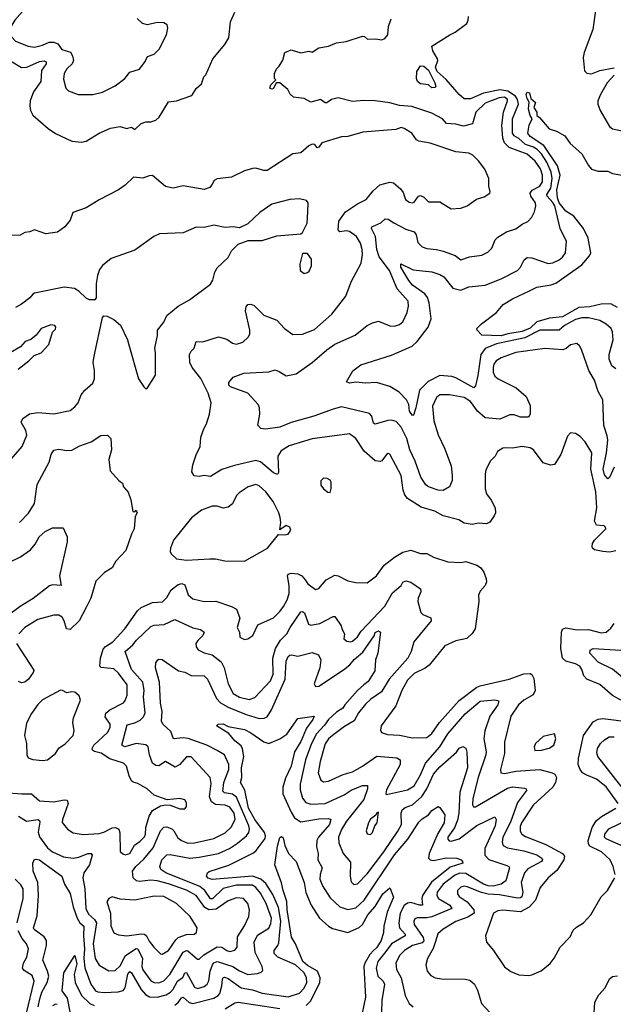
# Model space of a CAD drawing. Extents: x 1552294 to 1694791, y 811929 to 917222.
# Tile 277 of 643: x 1590723 to 1594399, y 900891 to 906988. Entities that reach past the tile are written whole.
import ezdxf

# ---------------------------------------------------------------- set-up
doc = ezdxf.new("R2010")
doc.units = 0

msp = doc.modelspace()

# ---------------------------------------------------------------- linework, layer by layer
at = {"layer": '0CON10XD'}
for points in [[(1590753.7, 907055), (1590693.2, 906985), (1590668.8, 906945), (1590662.8, 906915), (1590671.5, 906881.5), (1590697.1, 906855), (1590776.2, 906825), (1590815, 906818.5), (1590865, 906829.7), (1590905, 906848.9), (1590935, 906849.8), (1590958, 906838), (1590984.5, 906804.5), (1591037, 906787), (1591049.7, 906765), (1591056.1, 906735), (1591047.9, 906715), (1591015, 906683.1), (1590998.8, 906655), (1590995, 906620), (1591008.6, 906565), (1591025, 906547.1), (1591085, 906524.4), (1591175, 906524.4)], [(1590665, 906732.7), (1590735, 906691.6), (1590766.3, 906693.7), (1590845, 906728.9), (1590875, 906733.3), (1590887.5, 906727.5), (1590886.2, 906715), (1590857.3, 906672.7), (1590853.6, 906605), (1590807.8, 906542.2), (1590788.1, 906485), (1590785.2, 906455), (1590789.5, 906425), (1590805, 906397.5), (1590900, 906315), (1590945, 906282.9), (1591045, 906235.8), (1591105, 906229.2), (1591134.2, 906235.8), (1591215, 906286), (1591285, 906315.8), (1591345, 906326), (1591385, 906313.8), (1591415, 906323.3), (1591435, 906308.8), (1591475, 906346), (1591504.3, 906355.7), (1591535, 906355.6), (1591565, 906367.1), (1591585.7, 906385), (1591645, 906478.8), (1591694.1, 906485.9), (1591782.7, 906517.3), (1591794.1, 906525.9), (1591815, 906562.5), (1591848.8, 906591.2), (1591863.8, 906635), (1591875, 906647.5), (1591919.2, 906745), (1591992.9, 906835), (1592017.5, 906875), (1592028.6, 906975), (1592054.3, 907035)], [(1594289.3, 907045), (1594272.7, 906927.3), (1594218, 906785), (1594213.2, 906755), (1594221.5, 906671.5), (1594235, 906657.3), (1594265, 906652.9), (1594315, 906673.3), (1594405, 906689.2)], [(1591175, 906524.4), (1591235, 906538.6), (1591315, 906577.9), (1591373.8, 906625), (1591405, 906663.8), (1591465, 906682.5), (1591500.7, 906729.3), (1591515, 906761.2), (1591555, 906775.6), (1591587.1, 906805), (1591631.8, 906895), (1591640, 906935), (1591635.8, 906955.8), (1591615, 906968.8), (1591575, 906970), (1591515, 906956.5), (1591484.2, 906965), (1591450.6, 906995)], [(1594403.8, 904216.2), (1594375, 904152.9), (1594365, 904145.7), (1594345, 904170.6), (1594337.6, 904205), (1594357.2, 904305), (1594365.2, 904384.8), (1594360.9, 904410.9), (1594341.1, 904475), (1594334.1, 904634.1), (1594305.6, 904685), (1594282.5, 904755), (1594247.7, 904815), (1594202.9, 904945), (1594189.3, 904969.3), (1594172.7, 904982.7), (1594135, 904975.6), (1594108.2, 904951.8), (1594086.2, 904943.8), (1593975, 904952.1), (1593795, 904927.3), (1593705, 904893.8), (1593674.5, 904875), (1593660, 904855), (1593655.3, 904834.7), (1593655.3, 904805), (1593665, 904781.5), (1593685.6, 904765), (1593798.2, 904708.2), (1593859.1, 904655), (1593885, 904600), (1593885.4, 904545), (1593873.6, 904526.4), (1593825, 904527.3), (1593785, 904541.3), (1593759.4, 904540.6), (1593695.7, 904514.3), (1593605, 904522.3), (1593557.9, 904565), (1593515, 904624.6), (1593475, 904649.4), (1593385, 904664.7), (1593325, 904664.6), (1593305, 904649.5), (1593280, 904595), (1593287.6, 904505), (1593315, 904417.1), (1593354.5, 904335), (1593394.6, 904225), (1593402.3, 904165), (1593400.9, 904135), (1593385, 904096.2), (1593345, 904073.6), (1593315, 904073.8), (1593255, 904095.6), (1593238.8, 904108.8), (1593207.1, 904155), (1593172.1, 904255), (1593139, 904325), (1593120.8, 904395), (1593085.5, 904465.5), (1593055, 904499.2), (1593025, 904507.6), (1593002.8, 904507.2), (1592923.6, 904483.6), (1592915, 904490), (1592903.8, 904533.8), (1592888.7, 904548.7), (1592715, 904590), (1592665, 904577.3), (1592545, 904532.4), (1592405, 904493.6), (1592335, 904465.5), (1592245, 904453.3), (1592215.7, 904455.7), (1592197, 904477), (1592209.2, 904545), (1592207.1, 904585), (1592199.2, 904605), (1592135.3, 904675.3), (1592028.8, 904715), (1592018, 904725), (1592017.7, 904742.3), (1592045, 904773.8), (1592110.9, 904799.1), (1592265, 904808.1), (1592305, 904820), (1592329.7, 904809.7), (1592373, 904783), (1592435, 904794.5), (1592534.7, 904865.3), (1592625, 904942.9), (1592675, 904977.9), (1592800, 905035), (1592875.4, 905094.6), (1592908, 905112), (1592945, 905120.6), (1593015, 905093.1), (1593045, 905090), (1593075, 905101.4), (1593095, 905118), (1593123.1, 905175), (1593131.8, 905215), (1593127.9, 905245), (1593060.8, 905320.8), (1593013.8, 905435), (1592949.9, 905519.9), (1592934.5, 905564.5), (1592927.4, 905645), (1592902.2, 905695), (1592903.8, 905706.2), (1592960, 905730), (1592985.4, 905754.6), (1593005, 905752.7), (1593040.1, 905730.1), (1593115, 905690.9), (1593165, 905674.4), (1593177.9, 905655), (1593189.1, 905609.1), (1593215, 905582.1), (1593245, 905570.4), (1593305, 905565.8), (1593344.8, 905554.8), (1593418.9, 905528.9), (1593455, 905500.8), (1593509.3, 905520.7), (1593585, 905529.2), (1593621.7, 905548.3), (1593646.3, 905573.7), (1593668.5, 905625), (1593685, 905640.9), (1593737.5, 905675), (1593796.6, 905693.4), (1593835, 905722), (1593870.6, 905739.4), (1593894.4, 905765), (1593911.8, 905798.2), (1593920.4, 905835), (1593917.2, 905855), (1593888.8, 905895), (1593884.7, 905915), (1593897.8, 905932.2), (1593945, 905957.8), (1593960.8, 905985), (1593960.4, 906025), (1593948.4, 906065), (1593915, 906112.5), (1593865, 906156.2), (1593755, 906197), (1593725.3, 906225.3), (1593714.8, 906255), (1593709, 906335), (1593718.7, 906415), (1593743.9, 906485), (1593743.8, 906495), (1593725, 906507.7), (1593693.3, 906505), (1593605, 906472.4), (1593548.9, 906415), (1593527, 906343), (1593471.1, 906328.9), (1593425, 906340.5), (1593366, 906345), (1593340.6, 906375), (1593275, 906408.9), (1593151.5, 906451.5), (1593075, 906457.5), (1593015, 906473.9), (1592925, 906485.3), (1592855, 906487.9), (1592785, 906481.8), (1592694.5, 906504.5), (1592655, 906494.6), (1592624.4, 906474.4), (1592615, 906473.1), (1592585, 906494.3), (1592525, 906476.7), (1592485, 906500), (1592419.5, 906509.5), (1592397.7, 906527.7), (1592383.3, 906555), (1592335, 906597.5), (1592311.7, 906598.3), (1592295, 906562.5), (1592285, 906557.5), (1592272.5, 906565), (1592277.5, 906585), (1592310, 906615), (1592300, 906625), (1592300, 906655), (1592314, 906685), (1592330.3, 906699.7), (1592353, 906737), (1592364.1, 906785.9), (1592405, 906802.5), (1592465, 906783.1), (1592513.3, 906793.3), (1592535, 906787.5), (1592575, 906814), (1592635.7, 906824.3), (1592685, 906845.7), (1592745, 906852.5), (1592845, 906885.8), (1592857.5, 906885), (1592877, 906867), (1592925, 906870), (1592965, 906863.8), (1592985, 906872.5), (1593002.5, 906895), (1593007, 906947), (1593023.6, 906993.6)], [(1594415, 904827.1), (1594389.6, 904845), (1594374, 904885), (1594374.1, 904915), (1594398.2, 905005), (1594394.7, 905054.7), (1594386.5, 905075), (1594355, 905103.5), (1594315, 905124.5), (1594245, 905141.5), (1594205, 905142), (1594165, 905131.9), (1594096.2, 905095), (1594065, 905065.2), (1593945, 905065.2), (1593851, 905019), (1593675, 904980), (1593605, 904952.6), (1593578.6, 904915), (1593560.5, 904785), (1593545, 904720), (1593535, 904708.5), (1593425, 904770.3), (1593398.5, 904778.5), (1593325, 904785.4), (1593252.4, 904747.6), (1593200, 904695), (1593175.3, 904585), (1593161.7, 904538.3), (1593155, 904536.7), (1593138.1, 904565), (1593133.3, 904605), (1593119.2, 904635), (1593072.5, 904682.5), (1593015, 904716.9), (1592931.9, 904741.9), (1592865, 904737.5), (1592805, 904744.2), (1592765, 904737.8), (1592746.2, 904745), (1592786.1, 904813.9), (1592835, 904850.8), (1593025, 904911.2), (1593154, 904966), (1593185.6, 904994.4), (1593252.5, 905085), (1593270.3, 905135), (1593257.9, 905235), (1593248.3, 905268.3), (1593231.5, 905291.5), (1593155.5, 905345), (1593132.3, 905372.3), (1593083.9, 905455), (1593084.1, 905475.9), (1593159.8, 905439.8), (1593275, 905427.5), (1593325, 905410.5), (1593349.4, 905395), (1593405, 905325.6), (1593455, 905312.9), (1593505, 905334.7), (1593605, 905344.2), (1593705, 905382.7), (1593806.9, 905435), (1593825.5, 905455), (1593848.3, 905501.7), (1593865, 905515.7), (1593895, 905513.1), (1593995, 905478.5), (1594025, 905482.3), (1594065, 905500.4), (1594085, 905516.7), (1594103.2, 905545), (1594108.5, 905615), (1594071.2, 905695), (1594036.5, 905835), (1594025, 905856.4), (1593990, 905895), (1593987.6, 905905), (1594012.4, 905945), (1594021.4, 906005), (1594014.3, 906045), (1593987.7, 906105), (1593955, 906157.2), (1593927.5, 906185), (1593905, 906199.3), (1593855.9, 906215.9), (1593815, 906253.5), (1593785, 906268.2), (1593775.9, 906285), (1593775.2, 906375), (1593811.3, 906465), (1593806.2, 906495), (1593793.2, 906515), (1593746.5, 906546.5), (1593695.9, 906554.1), (1593596.2, 906533.8), (1593515, 906498.8), (1593475, 906498.9), (1593444.4, 906524.4), (1593365, 906618.1), (1593307.6, 906667.6), (1593297.3, 906695), (1593312.9, 906735), (1593311.4, 906745), (1593280.6, 906795), (1593276.1, 906823.9), (1593386.2, 906895), (1593419.5, 906910.5), (1593492.5, 906965), (1593501.4, 906985), (1593501.9, 907008.1)], [(1593275, 906566.2), (1593253.9, 906583.9), (1593205, 906590.8), (1593186.2, 906605), (1593180, 906625), (1593181.7, 906668.3), (1593205, 906703.3), (1593225, 906701.4), (1593255.4, 906675.4), (1593295, 906597.5), (1593301.2, 906575), (1593295, 906568.8), (1593275, 906566.2)], [(1594403.8, 906645), (1594361.7, 906598.3), (1594319.1, 906525), (1594303.1, 906485), (1594303.1, 906465), (1594317.3, 906425), (1594376.4, 906326.4), (1594395, 906311.5), (1594465, 906298)], [(1594425, 905205.6), (1594385, 905228.1), (1594325, 905226.2), (1594255, 905210.8), (1594186.8, 905205), (1594085, 905147.4), (1594005, 905139.5), (1593925, 905116.4), (1593885, 905078.8), (1593835, 905057.8), (1593746.3, 905043.7), (1593705, 905030.8), (1593585, 905035.6), (1593555.5, 905065), (1593554.6, 905075), (1593582.5, 905105), (1593676.7, 905175), (1593716.7, 905225), (1593775, 905260), (1593880.1, 905309.9), (1593925, 905330.9), (1594015, 905346.9), (1594042.5, 905357.5), (1594205, 905469.6), (1594252.5, 905525), (1594260.8, 905545), (1594242.9, 905635), (1594214.7, 905695), (1594155, 905771.6), (1594105, 905802.9), (1594064, 905855), (1594052.9, 905885), (1594050.1, 905935), (1594070.2, 906025), (1594053, 906083), (1593968.5, 906208.5), (1593884.5, 906265), (1593870.9, 906285), (1593878.6, 906335), (1593896.7, 906375), (1593884.3, 906394.3), (1593874.7, 906434.7), (1593878.1, 906478.1), (1593865, 906500), (1593859.5, 906525), (1593865, 906539.2), (1593881.2, 906535), (1593889.5, 906499.5), (1593917.8, 906475), (1593907.1, 906445), (1593925.5, 906415.5), (1593926, 906395), (1593942.8, 906382.8), (1594001.7, 906311.7), (1594047.7, 906297.7), (1594098.3, 906268.3), (1594131.7, 906221.7), (1594205, 906157.5), (1594245.6, 906085), (1594265, 906063.1), (1594305, 906050), (1594365, 906050.6), (1594395, 906036.7), (1594525, 906012.3)], [(1594415, 903698.2), (1594375, 903690.8), (1594335, 903694.1), (1594283.8, 903705), (1594270.8, 903715), (1594268.6, 903725), (1594270.6, 903745), (1594283.1, 903765), (1594352.5, 903835), (1594352, 903845), (1594343.1, 903853.1), (1594295, 903858.6), (1594282.8, 903882.8), (1594298.2, 903965), (1594291.4, 904065), (1594260.8, 904205), (1594265.5, 904305), (1594224.1, 904374.1), (1594195, 904406.7), (1594166.1, 904426.1), (1594135, 904430), (1594115, 904410), (1594074.6, 904295.4), (1594035, 904232.9), (1594010.2, 904230.2), (1593964.5, 904244.5), (1593905.8, 904325), (1593885, 904337.5), (1593835, 904345.6), (1593775, 904335.6), (1593733, 904337), (1593715.8, 904334.2), (1593682.5, 904315), (1593666.7, 904285), (1593636.6, 904253.4), (1593610.5, 904199.5), (1593605.5, 904175.5), (1593605, 904082.5), (1593615, 904051.2), (1593643.7, 904013.7), (1593666.9, 903965), (1593669.5, 903935), (1593662.5, 903915), (1593635, 903877.1), (1593615, 903865.6), (1593565, 903871.1), (1593525, 903862.9), (1593475, 903871.4), (1593441.8, 903891.8), (1593345.5, 903915.5), (1593293.8, 903945), (1593209.3, 903969.3), (1593123.9, 904023.9), (1593108.8, 904045), (1593098.6, 904075), (1593086.3, 904166.3), (1593015, 904298), (1593005, 904302), (1592995, 904296.2), (1592965, 904256), (1592955, 904252), (1592925, 904256), (1592856.8, 904316.8), (1592804.7, 904394.7), (1592765, 904424.5), (1592533.4, 904393.4), (1592390.9, 904349.1), (1592341.4, 904318.6), (1592321.8, 904285), (1592326.5, 904183.5), (1592318.9, 904171.1), (1592295, 904182.5), (1592215, 904249.7), (1592185, 904258), (1592052.6, 904227.4), (1591975, 904201.9), (1591905, 904158.9), (1591865, 904166.2), (1591835, 904160), (1591804, 904164), (1591788, 904188), (1591795, 904232.5), (1591815.4, 904294.6), (1591840.6, 904345), (1591845, 904402.5), (1591862.5, 904455), (1591880.8, 904485), (1591899.2, 904545), (1591907.8, 904615), (1591889.3, 904675), (1591845.5, 904765.5), (1591791.8, 904835), (1591776.8, 904865), (1591774.6, 904915), (1591784.3, 904935), (1591804.2, 904955), (1591816.7, 904995), (1591856.5, 904993.5), (1591955, 905024.4), (1592005, 905009.4), (1592041.2, 904985), (1592065, 904978.9), (1592105, 904990.8), (1592138.3, 905021.7), (1592148.7, 905041.3), (1592148.9, 905065), (1592122.1, 905185), (1592125, 905210), (1592135, 905223.8), (1592155, 905226), (1592175, 905218), (1592235, 905157.5), (1592315, 905127.1), (1592362.2, 905075), (1592415, 905039.4), (1592475, 905041.4), (1592549.5, 905070.5), (1592655.4, 905164.6), (1592743.7, 905276.3), (1592776, 905365), (1592838.7, 905481.3), (1592846.1, 905533.9), (1592844.6, 905565), (1592833.1, 905605), (1592808.2, 905645), (1592765, 905675.9), (1592745, 905680), (1592705, 905674.5), (1592696, 905686), (1592700.3, 905739.7), (1592740.8, 905799.2), (1592815, 905848.2), (1592869.2, 905875), (1592911.1, 905928.9), (1592954, 905966), (1593015, 905982.9), (1593037.6, 905977.6), (1593081.4, 905941.4), (1593097.8, 905917.8), (1593112, 905875), (1593135, 905858), (1593155, 905854), (1593165, 905858), (1593193.8, 905895), (1593205, 905898.8), (1593225, 905890), (1593255, 905860.6), (1593325, 905861.2), (1593395, 905818), (1593455, 905821.2), (1593495, 905836.2), (1593552.3, 905877.7), (1593599.7, 905890.3), (1593635, 905913.3), (1593637, 905923), (1593628.1, 905958.1), (1593627.8, 906005), (1593602.7, 906062.7), (1593564.6, 906115), (1593528.6, 906148.6), (1593505, 906161.1), (1593425, 906170), (1593265, 906224.5), (1593195.6, 906235.6), (1593181.2, 906245), (1593152.5, 906285), (1593105, 906315.4), (1593085, 906320.4), (1593051.7, 906308.3), (1592848.7, 906291.3), (1592755, 906265.7), (1592715, 906262.9), (1592595, 906225.7), (1592575, 906198.8), (1592565, 906194.2), (1592551.2, 906215), (1592535, 906217.1), (1592513.3, 906206.7), (1592465, 906164), (1592415, 906158), (1592255, 906054.5), (1592234.5, 906054.5), (1592185, 906069.2), (1592165, 906067.1), (1592115, 906051.9), (1592035, 906013.5), (1591945, 906002), (1591927.3, 905992.7), (1591915, 905970), (1591900.2, 905949.8), (1591865, 905937.3), (1591735, 905960), (1591674.1, 905945.9), (1591625, 905956), (1591545, 906023.3), (1591525, 906022), (1591485, 906006.2), (1591427.7, 906012.3), (1591376.8, 905963.2), (1591335, 905934), (1591215, 905873.3), (1591135, 905823.3), (1591052.5, 905795), (1591035, 905747.5), (1591003.3, 905705), (1590957.7, 905672.3), (1590885, 905661.2), (1590815, 905687.5), (1590786.4, 905673.6), (1590755, 905670), (1590725, 905654.2), (1590585, 905651.2)], [(1590615, 904202.9), (1590738.1, 904345), (1590766.7, 904415), (1590760.6, 904445), (1590731.9, 904495), (1590741.3, 904518.7), (1590782.9, 904547.1), (1590835, 904556.7), (1590935, 904548.5), (1591035, 904567.5), (1591065, 904590.8), (1591084.3, 904615), (1591103.3, 904665), (1591125.4, 904694.6), (1591175, 904738), (1591185.6, 904765), (1591186.8, 904816.8), (1591177.5, 904865), (1591183.1, 904905), (1591236.2, 905145), (1591243.3, 905155), (1591265, 905152), (1591305, 905131.4), (1591347.4, 905097.4), (1591390.8, 905005), (1591398, 904975), (1591458.8, 904765), (1591492.5, 904715), (1591505, 904702.5), (1591515, 904707.5), (1591563, 904787), (1591563.8, 904925), (1591558.8, 904955), (1591577.3, 905032.7), (1591576.2, 905065), (1591615.8, 905115), (1591634.5, 905155.5), (1591703.8, 905215), (1591775, 905254), (1591905, 905351.2), (1591920, 905375), (1591930.8, 905425), (1591945, 905451.2), (1592013.3, 905515), (1592035, 905557.5), (1592075, 905597.5), (1592138.3, 905621.7), (1592225, 905621.2), (1592315, 905650.8), (1592465, 905662.5), (1592475, 905670), (1592502.3, 905727.7), (1592508.3, 905798.3), (1592510, 905855), (1592498.3, 905868.3), (1592455, 905878), (1592395, 905875.7), (1592283.8, 905845), (1592210, 905795), (1592135.8, 905724.2), (1592085, 905700), (1592044.1, 905705.9), (1591995, 905702), (1591925, 905715.6), (1591865, 905702.2), (1591815, 905702.5), (1591735, 905668.1), (1591588.7, 905661.3), (1591553.8, 905646.2), (1591435, 905560.8), (1591290, 905510), (1591235, 905466.7), (1591217.9, 905442.1), (1591205.4, 905405), (1591197.1, 905355), (1591196.9, 905265), (1591187.3, 905252.7), (1591155, 905254.2), (1591135, 905262.9), (1591088.1, 905308.1), (1591063.1, 905323.1), (1590998, 905332), (1590815, 905295.7), (1590805, 905289.2), (1590785, 905265.7), (1590735, 905226), (1590696, 905205)], [(1592485, 905417.5), (1592505, 905422.5), (1592515, 905430), (1592530, 905465), (1592530, 905505), (1592505, 905540), (1592475, 905540), (1592457.5, 905475), (1592460, 905435), (1592485, 905417.5)], [(1590713.3, 904825), (1590780, 904875), (1590811.7, 904908.3), (1590856.7, 904925), (1590902.3, 904977.7), (1590926.2, 905053.8), (1590945, 905072.5), (1590947.5, 905085), (1590940, 905095), (1590915, 905098.8), (1590855, 905075.7), (1590825.6, 905034.4), (1590791.2, 905008.8), (1590756.7, 904995), (1590726.8, 904963.2), (1590663.8, 904925)], [(1590721.9, 903875), (1590776.8, 903933.2), (1590815, 903992), (1590830.4, 904109.6), (1590905, 904248), (1590916.7, 904295), (1590935, 904322), (1590965, 904329.2), (1591015, 904320.6), (1591045, 904323.3), (1591095, 904350), (1591165.7, 904374.3), (1591225, 904413.8), (1591266, 904416), (1591288, 904395), (1591290.6, 904325), (1591275.6, 904265), (1591284, 904195), (1591336.7, 904135), (1591358.8, 904118.8), (1591366.7, 904095), (1591395, 904062.5), (1591411.2, 904015), (1591423, 903943), (1591435, 903940), (1591445, 903950), (1591450, 903935), (1591438.3, 903911.7), (1591432.5, 903835), (1591415, 903802.5), (1591379.8, 903700.2), (1591318.9, 903635), (1591295.9, 903594.1), (1591247.5, 903565), (1591195, 903511.4), (1591162.5, 903405), (1591137.3, 903352.8), (1591091.2, 903265), (1591035, 903211.1), (1591012, 903215), (1590998.8, 903265), (1590985, 903288.6), (1590965, 903300.6), (1590935, 903300), (1590835, 903274.5), (1590755.3, 903224.7), (1590717.1, 903185)], [(1592645, 904060), (1592652.5, 904085), (1592652.5, 904125), (1592646.4, 904136.4), (1592627, 904147), (1592605, 904150), (1592588.3, 904131.7), (1592587.5, 904105), (1592603.6, 904083.6), (1592631.7, 904061.7), (1592645, 904060)], [(1592115, 903634.4), (1592256.7, 903715), (1592325, 903800), (1592365, 903797.5), (1592385, 903803.3), (1592403, 903827), (1592396.7, 903845), (1592373.9, 903856.1), (1592335, 903830), (1592340, 903875), (1592335.4, 903905.4), (1592327.3, 903935), (1592292.5, 904005), (1592246.9, 904065), (1592205, 904101.4), (1592185, 904110), (1592138.8, 904095), (1592081.4, 904058.6), (1592065, 904041.2), (1592040.3, 903989.7), (1592015, 903970), (1591983.6, 903963.6), (1591945, 903975.6), (1591915, 903975.6), (1591848.3, 903951.7), (1591786.2, 903903.8), (1591675.7, 903765), (1591655.8, 903715), (1591654, 903695), (1591660.6, 903680.6), (1591695, 903648.8), (1591755, 903641.1), (1591900.8, 903649.2), (1591935, 903649.3), (1591993, 903637), (1592115, 903634.4)], [(1590655, 903626.7), (1590727.6, 903662.4), (1590789.2, 903705), (1590819.5, 903740.5), (1590843.8, 903785), (1590881.3, 903818.7), (1590925, 903840.7), (1590991.7, 903841.7), (1591015.8, 903785), (1591016, 903755), (1590968.9, 903545), (1590980, 903485), (1590925, 903487.9), (1590907.6, 903482.4), (1590806.6, 903403.4), (1590725, 903354), (1590645, 903294.5)], [(1590736.7, 902193.3), (1590795, 902194.5), (1590845, 902151.8), (1590935.2, 902144.8), (1590997.9, 902157.9), (1591015.9, 902155.9), (1591023.3, 902135), (1590986.9, 902035), (1590985.7, 902015.7), (1591019.4, 901975), (1591055, 901951.8), (1591115, 901942.8), (1591215, 901948.9), (1591244, 901956), (1591295, 901983.6), (1591315, 901986.2), (1591330.5, 901980.5), (1591337.3, 901975), (1591342.5, 901952.5), (1591345, 901837.5), (1591361.7, 901821.7), (1591377, 901817), (1591405.7, 901825), (1591433.2, 901876.8), (1591469.4, 901900.6), (1591495, 901926.9), (1591502.5, 901945), (1591503.9, 901985), (1591524.6, 902055), (1591545, 902091.1), (1591595, 902120), (1591625, 902126.7), (1591655, 902123.8), (1591715, 902100.8), (1591745, 902101.2), (1591756.2, 902115), (1591755, 902137.5), (1591745, 902156.2), (1591715, 902166), (1591636.4, 902156.4), (1591555, 902185.7), (1591513.1, 902225), (1591455, 902258.5), (1591425.6, 902265.6), (1591415.5, 902275.5), (1591400.4, 902305), (1591384.7, 902365), (1591366.2, 902385), (1591280.4, 902410.4), (1591227, 902447), (1591186.3, 902456.3), (1591173.8, 902465), (1591171.8, 902475), (1591182.4, 902495), (1591266.1, 902575), (1591283.8, 902605), (1591283.9, 902625), (1591251.3, 902671.3), (1591256.6, 902693.4), (1591281.5, 902715), (1591365, 902758.5), (1591377, 902773), (1591388.9, 902805), (1591388.7, 902868.7), (1591335, 902941.6), (1591305, 902967.5), (1591226.9, 902976.9), (1591220, 902985), (1591222.5, 903035), (1591240.1, 903089.9), (1591255, 903107.1), (1591299.4, 903135), (1591375, 903215.6), (1591453.1, 903326.9), (1591475, 903348.7), (1591545, 903379.2), (1591607.1, 903382.9), (1591635, 903410.9), (1591661.9, 903458.1), (1591705, 903491.1), (1591727.5, 903497.5), (1591745, 903487.5), (1591767, 903427), (1591795, 903401.5), (1591865, 903384.4), (1591936.6, 903386.6), (1592035, 903354), (1592065, 903337.5), (1592087, 903283), (1592070, 903225), (1592084, 903195), (1592086.7, 903165), (1592115, 903150.8), (1592135, 903154), (1592166.7, 903175), (1592198.3, 903241.7), (1592293.8, 903285), (1592335, 903323.1), (1592355.7, 903354.3), (1592380, 903395), (1592392.7, 903435), (1592392.4, 903485), (1592380.9, 903545), (1592385.5, 903554.5), (1592405, 903560), (1592445, 903557.1), (1592470.6, 903545), (1592490.1, 903520.1), (1592506.9, 903495), (1592555, 903459.2), (1592575, 903466), (1592621.2, 903518.8), (1592675, 903548.5), (1592695, 903544.4), (1592755, 903512.9), (1592805, 903502), (1592875, 903500), (1592932.5, 903545), (1592980.3, 903609.7), (1593045, 903660.5), (1593095, 903690), (1593145, 903703.6), (1593205, 903683.3), (1593245, 903682), (1593285, 903660.8), (1593375, 903630), (1593455, 903627.5), (1593485, 903633.8), (1593555, 903610), (1593576.3, 903596.3), (1593597, 903567), (1593612.9, 903525), (1593613, 903507), (1593605.5, 903484.5), (1593575, 903448.8), (1593564.3, 903425), (1593566, 903385), (1593544, 903215), (1593525, 903186.2), (1593493.2, 903156.8), (1593425, 903141.9), (1593355, 903110), (1593259.1, 902990.9), (1593235, 902972.5), (1593165, 902939.3), (1593125, 902898.8), (1593089.2, 902835), (1593051.7, 902738.3), (1592961.4, 902615), (1592958.3, 902588.3), (1592964.2, 902574.2), (1593001.1, 902561.1), (1593075, 902556.7), (1593155, 902540), (1593245, 902543.6), (1593275, 902567.8), (1593323.4, 902636.6), (1593445, 902773.1), (1593555, 902853.8), (1593575, 902863.1), (1593753.8, 902903.8), (1593845, 902937.5), (1593885, 902940), (1593895, 902932.9), (1593907.5, 902907.5), (1593915.4, 902835), (1593902.7, 902807.2), (1593845, 902774), (1593811.2, 902745), (1593765, 902676), (1593724.5, 902514.5), (1593724.6, 902445), (1593700.9, 902345), (1593702.5, 902325), (1593725, 902320.4), (1593795, 902334.3), (1593945, 902344.2), (1594021.4, 902325), (1594037.5, 902315), (1594047.2, 902295), (1594041.6, 902265), (1594024.1, 902235), (1593903.3, 902125), (1593830, 902015), (1593822.1, 901992.1), (1593823, 901963), (1593832.9, 901945), (1593855, 901930), (1593980.8, 901880.8), (1594085.5, 901825.5), (1594097.2, 901807.2), (1594093.3, 901785), (1594050.3, 901719.7), (1593995, 901673.1), (1593945.6, 901615), (1593917.3, 901535), (1593878.6, 901491.4), (1593825, 901464.1), (1593715, 901473.6), (1593685, 901470), (1593658, 901455), (1593608.8, 901315), (1593613.3, 901275), (1593658, 901225), (1593725, 901122.5), (1593765, 901094), (1593815, 901074), (1593875, 901069.2), (1593895, 901074.2)], [(1590715.2, 902055.2), (1590765, 902024.6), (1590835.4, 902035.4), (1590845, 902029.2), (1590847.8, 902017.8), (1590837.3, 901957.2), (1590845, 901928.6), (1590895, 901860), (1590926.9, 901835), (1590995, 901804.3), (1591055, 901796.5), (1591088.9, 901801.1), (1591145, 901824.7), (1591165.2, 901825.2), (1591171.2, 901815), (1591155.9, 901754.1), (1591120, 901705), (1591114.7, 901675), (1591126.7, 901605), (1591132.9, 901485), (1591149.8, 901449.8), (1591187, 901417), (1591198.3, 901395), (1591177.5, 901265), (1591190.7, 901175), (1591215, 901133.1), (1591275, 901097.3), (1591315, 901099.5), (1591345, 901128.9), (1591377.5, 901192.5), (1591445, 901236.5), (1591454.2, 901234.2), (1591483.7, 901175), (1591478.4, 901125), (1591485.3, 901105), (1591535, 901036.9), (1591555, 901025.9), (1591585, 901024.2), (1591615, 901036.6), (1591652.7, 901075), (1591735, 901214.7), (1591755, 901223.5), (1591765, 901221.4), (1591825, 901170.4), (1591835, 901170.9), (1591863.6, 901196.4), (1591945, 901246.4), (1591975, 901245.3), (1592005, 901224.2), (1592025, 901218.4), (1592054.7, 901225.3), (1592068.8, 901245), (1592071.2, 901308.8), (1592115, 901376.9), (1592142.3, 901435), (1592145.4, 901475.4), (1592136.4, 901515), (1592108, 901545), (1592065, 901550.7), (1592015, 901531.9), (1591940.2, 901479.8), (1591895, 901475.1), (1591869.5, 901489.5), (1591815, 901564.8), (1591755, 901597.7), (1591645, 901637.2), (1591575, 901654.4), (1591535, 901659), (1591465, 901651.1), (1591445.7, 901655.7), (1591426.2, 901675), (1591420.6, 901715), (1591441.6, 901745), (1591490.7, 901789.3), (1591550.4, 901859.6), (1591595, 901965.6), (1591615, 901987.5), (1591635, 901989.7), (1591665, 901976.5), (1591677.5, 901965), (1591701.7, 901921.7), (1591724.4, 901904.4), (1591765, 901889.6), (1591805, 901890.3), (1591925, 901917.5), (1591995, 901953.1), (1592032.7, 901987.3), (1592057.7, 902035), (1592050.7, 902075), (1592025, 902111.9), (1591995, 902124.8), (1591935, 902127.4), (1591911.6, 902145), (1591898.5, 902175), (1591908.3, 902258.3), (1591902.9, 902295), (1591785, 902424.3), (1591755, 902424.3), (1591713.7, 902376.3), (1591685, 902358.9), (1591625, 902394.5), (1591585, 902368.5), (1591565, 902368.9), (1591544.7, 902385), (1591526.4, 902435), (1591518.5, 902485), (1591505, 902497.5), (1591445, 902505.8), (1591375, 902484.7), (1591354.5, 902495), (1591388.2, 902621.8), (1591435, 902633.2), (1591469.7, 902650.3), (1591489.5, 902670.5), (1591499, 902695), (1591489.6, 902795), (1591493.1, 902835), (1591484.8, 902884.8), (1591415.9, 902965), (1591375.5, 903075), (1591424, 903116), (1591445.4, 903145), (1591535, 903230.4), (1591555, 903238.9), (1591617.2, 903242.8), (1591683.4, 903273.4), (1591795, 903223.1), (1591841.9, 903211.9), (1591865, 903196), (1591857.3, 903175), (1591825.3, 903144.7), (1591813.6, 903125), (1591816.5, 903105), (1591828.1, 903085), (1591865, 903066.8), (1591915, 903055.3), (1591971.2, 903011.2), (1591990, 902975), (1592013.6, 902875), (1592045.4, 902815), (1592085, 902792), (1592145, 902779.4), (1592178.4, 902791.6), (1592276.3, 902893.7), (1592293, 902935), (1592291, 903035), (1592308.1, 903095), (1592338.6, 903145), (1592378, 903185), (1592397.4, 903225), (1592465, 903321.4), (1592475, 903323.1), (1592486.4, 903315), (1592511.4, 903245), (1592525, 903239.5), (1592581.7, 903248.3), (1592665, 903292.9), (1592675, 903292.5), (1592714.5, 903235), (1592718.2, 903215), (1592734.5, 903185), (1592730.6, 903155), (1592748.7, 903138.7), (1592774.3, 903135.7), (1592785, 903140.6), (1592815, 903167.1), (1592837.6, 903202.4), (1592984.5, 903355.5), (1593031.2, 903438.8), (1593086.5, 903483.5), (1593096, 903505), (1593115, 903514.3), (1593146.2, 903505), (1593205, 903463.3), (1593208.1, 903445), (1593190, 903405), (1593188.2, 903385), (1593207.4, 903317.4), (1593218.8, 903305), (1593269.2, 903285), (1593270.6, 903265), (1593164.6, 903135), (1593147.1, 903075), (1593126.2, 903035), (1593011.1, 902905), (1592963.8, 902825), (1592898.6, 902781.4), (1592865, 902750.5), (1592820.9, 902695), (1592795, 902646.2), (1592735, 902612.1), (1592660, 902555), (1592634.5, 902535.5), (1592615, 902503.1), (1592582.9, 902395), (1592571.3, 902325), (1592588.3, 902278.3), (1592605, 902269.1), (1592635, 902272.7), (1592726.5, 902313.5), (1592785, 902330.9), (1592845, 902364.7), (1592935, 902427.8), (1593058.1, 902418.1), (1593078.9, 902405), (1593080, 902375), (1592995, 902220), (1592990, 902195), (1592995, 902190), (1593125, 902220), (1593165, 902242.8), (1593205, 902312.7), (1593235.4, 902384.6), (1593324.3, 902485), (1593375, 902566.2), (1593481.3, 902688.7), (1593575, 902767.1), (1593666.6, 902776.6), (1593689.5, 902769.5), (1593684, 902745), (1593634.7, 902675), (1593602.7, 902585), (1593597.5, 902535), (1593611.7, 902455), (1593610.2, 902435), (1593562.2, 902295), (1593529.5, 902165), (1593526.9, 902126.9), (1593533.9, 902113.9), (1593545, 902112.7), (1593745, 902229.5), (1593775, 902236.6), (1593850.2, 902230.2), (1593859.2, 902225), (1593861.5, 902215), (1593805, 902139.5), (1593761.9, 902018.1), (1593715.2, 901925), (1593710.9, 901895), (1593717.5, 901875), (1593745, 901860.3), (1593845, 901840.3), (1593925, 901815.8), (1593956, 901796), (1593961.5, 901785), (1593955.6, 901775), (1593870.9, 901729.1), (1593848.4, 901705), (1593829.4, 901645), (1593838.5, 901585), (1593833.3, 901556.7), (1593825, 901549.5), (1593805, 901547.4), (1593695, 901569.7), (1593625, 901572.7), (1593582.2, 901582.2), (1593495, 901618.8), (1593475, 901621.6), (1593455, 901615.3), (1593435.4, 901595), (1593434, 901575), (1593445, 901559.2), (1593494.8, 901524.8), (1593535.3, 901475), (1593536.9, 901455), (1593499.3, 901430.7), (1593425, 901403.8), (1593345, 901357.1), (1593313.1, 901326.9), (1593295.6, 901274.4), (1593283, 901237), (1593249.5, 901175), (1593238.6, 901135), (1593247, 901097), (1593269.7, 901069.7), (1593295.6, 901055.6), (1593335, 901048.6), (1593482.6, 901047.4), (1593511.2, 901041.2), (1593540, 901015), (1593558.9, 900978.9), (1593582.5, 900895), (1593635, 900840.6)], [(1594445, 902774.5), (1594395, 902802.5), (1594315, 902870.6), (1594235.2, 902905.2), (1594217.8, 902925), (1594205, 902964), (1594191.1, 902985), (1594165, 902998.8), (1594105, 903015.9), (1594084.2, 903035), (1594074.3, 903095), (1594077.9, 903195), (1594085, 903214), (1594105, 903223.1), (1594175, 903210.3), (1594245, 903212.2), (1594325, 903191.1), (1594354.6, 903195.4), (1594385, 903220), (1594405, 903249.2)], [(1590838, 900875), (1590847.3, 900925), (1590860.7, 900965), (1590892.9, 901025), (1590902.3, 901065), (1590895.5, 901095.5), (1590865.3, 901165), (1590888.6, 901255), (1590888.8, 901285), (1590875, 901308.1), (1590811.9, 901355), (1590808.1, 901365), (1590830.7, 901439.3), (1590839.3, 901565), (1590834.6, 901644.6), (1590805.6, 901715), (1590804.6, 901765.4), (1590812, 901785), (1590825, 901789.4), (1590845, 901786.4), (1590865, 901771.8), (1590983.8, 901683.8), (1591001.1, 901635), (1591036.2, 901576.2), (1591053.5, 901495), (1591078.7, 901425), (1591095.5, 901395.5), (1591120.3, 901375), (1591117.8, 901315), (1591124.7, 901235), (1591120.5, 901175), (1591126.7, 901116.7), (1591163.7, 901015), (1591192.3, 900975), (1591207.1, 900967.1), (1591245, 900963.9), (1591332.2, 900967.8), (1591363.4, 900976.6), (1591376.5, 900993.5), (1591392.6, 901077.4), (1591405, 901093.6), (1591415, 901085.5), (1591475, 900982.5), (1591501.3, 900951.3), (1591527.4, 900937.4), (1591575, 900934.3), (1591630.3, 900949.7), (1591656.7, 900965), (1591674.3, 900985), (1591701.2, 901035), (1591717.4, 901047.4), (1591733.6, 901056.4), (1591745, 901086.5), (1591755, 901087.9), (1591806.2, 900996.2), (1591825, 900988.7), (1591865, 901001.6), (1591884.3, 901015.7), (1591894.4, 901035.6), (1591902.6, 901095), (1591917, 901135), (1591925, 901146.9), (1591945, 901155.7), (1592042.5, 901125), (1592085, 901097.8), (1592135, 901075.9), (1592195, 901082.5), (1592219.3, 901090.7), (1592229.1, 901100.9), (1592225.5, 901125), (1592181.5, 901211.5), (1592175.3, 901275), (1592195, 901318.5), (1592265, 901362.1), (1592278, 901392), (1592282.4, 901425), (1592248.7, 901515), (1592215, 901578.2), (1592185, 901614.7), (1592165, 901628.3), (1592065, 901628.3), (1591982.9, 901607.1), (1591916.2, 901543.8), (1591905, 901544.2), (1591869, 901595), (1591839.4, 901619.4), (1591627.3, 901705), (1591596.4, 901725), (1591590, 901745), (1591602.9, 901785), (1591635, 901817.3), (1591655, 901819.1), (1591776.5, 901796.5), (1591835, 901801.6), (1591955, 901824.8), (1592021.5, 901855), (1592071.7, 901888.3), (1592127.5, 901935), (1592141.8, 901955), (1592145.7, 901975), (1592141, 901995), (1592065, 902174.2), (1592041.8, 902191.8), (1591990.7, 902200.7), (1591980, 902210), (1591987.3, 902265), (1592017.3, 902345), (1592018.9, 902375), (1591991.8, 902435), (1591945, 902462.9), (1591882.2, 902495), (1591766.7, 902536.7), (1591735, 902540.4), (1591675, 902534.2), (1591659.8, 902579.8), (1591608.9, 902625), (1591601.8, 902645), (1591604.6, 902705), (1591595.3, 902755.3), (1591589.2, 902885), (1591562.9, 902975), (1591565.5, 903004.5), (1591578.8, 903025), (1591585, 903029.2), (1591605.6, 903025.6), (1591706.2, 902956.2), (1591745, 902947.7), (1591785, 902927.7), (1591865, 902925.6), (1591885.2, 902905.2), (1591941.4, 902785), (1591967.2, 902757.2), (1592015, 902731), (1592125, 902685.2), (1592205, 902660), (1592237.4, 902662.6), (1592255, 902670.5), (1592283.4, 902715), (1592366, 902904), (1592372.9, 903015), (1592384.8, 903045), (1592395, 903053.1), (1592406, 903056), (1592445, 903046.2), (1592535, 903069.5), (1592574.4, 903054.4), (1592587.8, 903025), (1592582.5, 902975), (1592545.7, 902875), (1592555, 902858), (1592575, 902861.9), (1592728.9, 902961.1), (1592767.6, 902992.4), (1592795, 903026.2), (1592848.5, 903071.5), (1592917.8, 903172.2), (1592925, 903192.7), (1592944.4, 903204.4), (1592957.3, 903195), (1592940.7, 903065), (1592927.1, 903025), (1592922.2, 902955), (1592880.2, 902889.8), (1592855, 902869.7), (1592814.7, 902835), (1592735.8, 902745), (1592725, 902724.2), (1592685, 902700), (1592635, 902655.2), (1592611.4, 902618.6), (1592561.1, 902565), (1592529.6, 902505), (1592493.2, 902405), (1592459.5, 902255), (1592459.5, 902219.5), (1592475, 902167.1), (1592495, 902140.9), (1592525, 902130.3), (1592615, 902133.4), (1592731.8, 902188.2), (1592775, 902217.3), (1592845, 902245.3), (1592876.7, 902246.7), (1592877.3, 902225), (1592855, 902159.6), (1592747.5, 902025), (1592716.3, 901973.7), (1592697.3, 901925), (1592700.3, 901890.3), (1592725.4, 901825), (1592771.2, 901771.2), (1592768.9, 901685), (1592775, 901650), (1592791.7, 901631.7), (1592815, 901637.8), (1592875, 901699.6), (1592978.8, 901835), (1593065, 901962.5), (1593086.7, 902005), (1593084.7, 902075.3), (1593090.8, 902095), (1593109.9, 902110.1), (1593155, 902126.8), (1593213.3, 902176.7), (1593245, 902224.6), (1593286.6, 902315), (1593325, 902362.1), (1593427.3, 902452.7), (1593445, 902477.1), (1593468.3, 902488.3), (1593485, 902476.7), (1593491.7, 902451.7), (1593495.6, 902354.4), (1593449, 902205), (1593442.6, 902075), (1593435, 902030.6), (1593415.6, 901984.4), (1593375.4, 901925), (1593375, 901913.8), (1593383, 901903), (1593395, 901901.1), (1593445, 901916.4), (1593555, 901998.4), (1593665, 902051.4), (1593673.3, 902035), (1593668.1, 901995), (1593604.6, 901855.4), (1593603.2, 901815), (1593628.2, 901788.2), (1593740.9, 901750.9), (1593752.5, 901745), (1593756.2, 901735), (1593733.3, 901655), (1593705.8, 901635), (1593655, 901623.3), (1593625, 901624.7), (1593594.9, 901634.9), (1593485, 901700.6), (1593447.3, 901702.7), (1593415, 901687.7), (1593345, 901635.6), (1593309, 901585), (1593307.3, 901565), (1593316.4, 901546.4), (1593387.7, 901505), (1593400, 901485), (1593275, 901432), (1593245, 901426), (1593185, 901426.5), (1593170.6, 901419.4), (1593163.2, 901405), (1593166.5, 901385), (1593221.1, 901305), (1593225, 901283.3), (1593215, 901271.3), (1593155.8, 901254.2), (1593106.9, 901225), (1593076, 901194), (1593052.4, 901145), (1593057.2, 901107.2), (1593084.8, 901055), (1593109.5, 900945), (1593135.4, 900895.4), (1593158.8, 900875)], [(1590702.2, 903125), (1590810.6, 902960.6), (1590806.2, 902945), (1590778.2, 902905), (1590755, 902885.3), (1590735, 902881.8), (1590715, 902890.4)], [(1594493.4, 902883.4), (1594395, 902966.1), (1594305, 903008.9), (1594253.1, 903065), (1594255.6, 903084.4), (1594275.4, 903094.6), (1594445, 903083.9)], [(1590865, 902400), (1590895, 902404.3), (1590944.2, 902445), (1590965, 902476.2), (1591005, 902504.2), (1591054, 902555), (1591059.4, 902585), (1591051.9, 902635), (1591055.7, 902664.3), (1591098.8, 902775), (1591090.5, 902800.5), (1591063.9, 902823.9), (1591045, 902826.7), (1591015, 902818.8), (1590987.5, 902835), (1590975, 902836), (1590865, 902776.9), (1590835, 902747.5), (1590795, 902691.4), (1590765, 902632), (1590752.9, 902555), (1590765.6, 902505), (1590768, 902435), (1590775, 902417.5), (1590805, 902406.2), (1590865, 902400)], [(1591683.7, 900886.3), (1591705, 900902.4), (1591725, 900930.9), (1591735, 900934.7), (1591772.5, 900902.5), (1591795, 900896.1), (1591925, 900928.5), (1591951.8, 900945), (1591961.7, 900958.3), (1591975.2, 901005), (1591978.6, 901045), (1591983.7, 901056.3), (1591991.8, 901058.2), (1592015, 901050.7), (1592095, 900992.5), (1592165, 900980.6), (1592225, 900960.2), (1592385, 900936.2), (1592455, 900959.5), (1592485, 900990.4), (1592501, 901025), (1592498.8, 901055), (1592485.2, 901085), (1592430.7, 901135), (1592322.5, 901182.5), (1592299.6, 901205), (1592298.8, 901225), (1592322.2, 901255), (1592328, 901272), (1592340.4, 901405), (1592325, 901490.5), (1592291.5, 901571.5), (1592248.1, 901638.1), (1592216.5, 901666.5), (1592165, 901683.4), (1591914.3, 901664.3), (1591891.1, 901671.1), (1591880.5, 901685), (1591885.3, 901704.7), (1591897.3, 901712.7), (1592017.5, 901752.5), (1592170.6, 901829.4), (1592186.9, 901843.1), (1592242.2, 901917.8), (1592245.2, 901935), (1592239.4, 901955), (1592178.2, 902035), (1592140.9, 902105), (1592116.3, 902216.3), (1592090, 902265), (1592098, 902295), (1592097.1, 902355), (1592110.7, 902425), (1592103.5, 902473.5), (1592095, 902491.5), (1592055, 902522.5), (1592017.6, 902567.6), (1591942.5, 902615), (1591952.5, 902625), (1591982.9, 902627.1), (1592015, 902611.1), (1592115, 902592.7), (1592155, 902572.7), (1592235, 902516.1), (1592265, 902505.3), (1592335, 902535.3), (1592376.6, 902563.4), (1592445, 902660), (1592547.5, 902675), (1592539.4, 902655), (1592499, 902601), (1592465, 902518.8), (1592425.6, 902454.4), (1592404.5, 902365), (1592369.1, 902290.9), (1592352.3, 902235), (1592352.5, 902195), (1592405, 902081.5), (1592425.6, 902045.6), (1592465, 902021.8), (1592575, 902040), (1592635, 902041.2), (1592650, 902035), (1592641.8, 902005), (1592573.8, 901926.2), (1592563.8, 901905), (1592561.4, 901865), (1592571.1, 901825), (1592568.4, 901785), (1592596, 901735), (1592583.5, 901695), (1592581.8, 901665), (1592597.3, 901625), (1592645, 901549.5), (1592705, 901494.6), (1592755, 901477.5), (1592805, 901488.8), (1592857.1, 901535), (1593045, 901817.2), (1593126.9, 901913.1), (1593195, 902018.6), (1593215, 902040), (1593255.4, 902064.6), (1593275, 902090.8), (1593315, 902116), (1593325, 902110), (1593355, 902063.3), (1593352, 902015), (1593312.1, 901947.9), (1593258.7, 901825), (1593255.6, 901795.6), (1593264.5, 901784.5), (1593285, 901781.2), (1593365, 901797.3), (1593430, 901795), (1593456.7, 901785), (1593466.2, 901775), (1593466.7, 901765), (1593389.6, 901740.4), (1593273.4, 901646.6), (1593218.4, 901565), (1593214.3, 901545), (1593218.6, 901505), (1593198, 901505), (1593145, 901521.5), (1593125, 901517.1), (1593105, 901503.2), (1593078.3, 901455), (1593070.2, 901395), (1593076.1, 901365), (1593110, 901325), (1593110, 901315), (1593025.1, 901264.9), (1592991.4, 901218.6), (1592941, 901155), (1592929.8, 901115), (1592940.2, 901065), (1592974.8, 901034.8), (1592982.9, 901015), (1592965.3, 900915), (1592962.7, 900845)], [(1594428.5, 902135), (1594355, 902237.6), (1594295, 902285.3), (1594235, 902310.4), (1594208.5, 902325), (1594195, 902345.7), (1594182.5, 902375), (1594183, 902413), (1594214.5, 902555.5), (1594275, 902641.1), (1594305, 902657.6), (1594335, 902661.2), (1594515, 902638.2)], [(1593913.4, 902463.4), (1593955, 902464.5), (1594002.9, 902477.1), (1594031.2, 902495), (1594044, 902535), (1594035, 902566.7), (1593965, 902548.8), (1593917.5, 902505), (1593909.2, 902485), (1593913.4, 902463.4)], [(1594459.8, 902225), (1594303.1, 902425), (1594297.4, 902447.4), (1594302.5, 902475), (1594320.8, 902505), (1594345, 902528.2), (1594373.5, 902546.5), (1594405, 902547.4)], [(1590595.5, 902205.5), (1590736.7, 902193.3)], [(1592895, 901943.3), (1592908.8, 901955), (1592922.5, 901995), (1592936.2, 902015), (1592945, 902080), (1592935, 902077.5), (1592928.3, 902061.7), (1592895, 902036.7), (1592884, 902015), (1592868, 901965), (1592875, 901947.5), (1592895, 901943.3)], [(1594410.8, 901695), (1594399.4, 901745), (1594380.6, 901785), (1594325.6, 901835), (1594255, 901870.3), (1594245.6, 901885), (1594243.4, 901905), (1594268, 901985), (1594292.6, 902027.4), (1594326, 902054), (1594415.5, 902105)], [(1594451.9, 901871.9), (1594355.5, 901915), (1594345.4, 901925), (1594347.1, 901945), (1594371.9, 901978.1), (1594495, 902037.6)], [(1592496.7, 900883.3), (1592525, 900913.2), (1592582.2, 901025), (1592582.9, 901055), (1592568.3, 901095), (1592505, 901130.8), (1592477.3, 901155), (1592430.9, 901265), (1592406.6, 901306.6), (1592379.9, 901475), (1592378, 901528), (1592353.9, 901595), (1592343.9, 901643.9), (1592302.2, 901755), (1592319.6, 901870.4), (1592335, 901924.2), (1592345, 901930), (1592355, 901921.2), (1592365.8, 901875), (1592388.1, 901825), (1592435.4, 901775), (1592484.1, 901645), (1592494, 901584), (1592527.9, 901505), (1592579.5, 901425), (1592634.4, 901375), (1592660.5, 901360.5), (1592754.6, 901334.6), (1592825, 901366.2), (1592845, 901385.5), (1592878, 901445), (1592923.5, 901496.5), (1592971.3, 901575), (1593015, 901611.2), (1593018.3, 901608.3), (1593037.5, 901555), (1592998.6, 901461.4), (1592978.9, 901375), (1592976.2, 901335), (1592961, 901285), (1592935, 901242.2), (1592915.1, 901224.9), (1592891.5, 901198.5), (1592859.8, 901145), (1592855.2, 901125), (1592865.2, 900935), (1592844.8, 900835)], [(1590707.8, 901395), (1590744.3, 901545.7), (1590744.2, 901605), (1590730.5, 901630.5), (1590695, 901665.6)], [(1593895, 901074.2), (1593952.5, 901097.5), (1594007.5, 901142.5), (1594033.2, 901176.8), (1594070, 901245), (1594131.7, 901308.3), (1594151.1, 901348.9), (1594171.2, 901368.8), (1594215, 901394.4), (1594260.6, 901445), (1594323.3, 901556.7), (1594362.5, 901595), (1594409.2, 901675)], [(1591605, 901200.8), (1591645, 901224.4), (1591689.3, 901290.7), (1591705.2, 901304.8), (1591755, 901323.1), (1591804.2, 901325.8), (1591818.8, 901335), (1591821.2, 901365), (1591778, 901435), (1591694, 901515), (1591615, 901557.5), (1591555, 901561.1), (1591435, 901536.7), (1591345, 901541.4), (1591295, 901556.7), (1591275, 901546.2), (1591262.5, 901525), (1591284.6, 901455), (1591287.6, 901377.6), (1591305, 901334), (1591335, 901321.4), (1591385.5, 901315.5), (1591475, 901328), (1591495.5, 901325.5), (1591509.1, 901315), (1591525, 901282.5), (1591554.5, 901245), (1591595, 901204), (1591605, 901200.8)], [(1590737.9, 901297.9), (1590712.6, 901345)], [(1590764.5, 900835), (1590813.1, 901035), (1590800.2, 901070.2), (1590750.4, 901100.4), (1590739.5, 901115), (1590746.7, 901145), (1590767.2, 901182.8), (1590777.3, 901235), (1590765.8, 901265), (1590737.9, 901297.9)], [(1591035.5, 900845), (1591019.5, 900929.5), (1590985.5, 900975), (1590997.1, 901085), (1591065, 901192.5), (1591077.6, 901142.4), (1591060.3, 901075), (1591066.8, 901026.8), (1591105.8, 900945.8), (1591156.2, 900896.2), (1591185, 900882.8)], [(1594279.1, 900805), (1594285.9, 900905), (1594309.7, 900950.3), (1594348.2, 900991.8), (1594375, 901047.8), (1594395, 901062.3), (1594425, 901067.1)], [(1590955, 900890.3), (1590945, 900891.4), (1590925, 900881.1)], [(1591995, 900862.5), (1592055, 900900.4), (1592075, 900903.4), (1592335, 900864)]]:
    msp.add_lwpolyline(points, dxfattribs=at)

doc.saveas('drawing.dxf')
